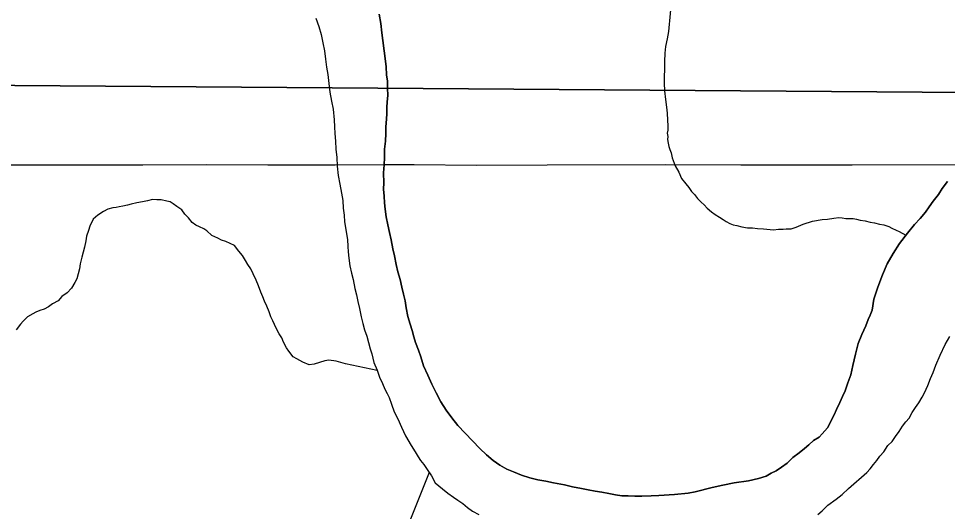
# Model space of a CAD drawing. Extents: x 2.4 to 73.1, y 4.5 to 25.6.
# Drawn here: x 45.8032 to 46.0852, y 22.4864 to 22.6363 of the extents above; entities that cross this region are included whole.
import ezdxf

# ---------------------------------------------------------------- set-up
doc = ezdxf.new("R2010")
doc.units = 0
for name, color, linetype in [('GM_X_County_Road', 7, 'Continuous'), ('GM_X_Major_River', 7, 'Continuous'), ('GM_X_Minor_River', 7, 'Continuous'), ('GM_X_Section', 7, 'Continuous')]:
    doc.layers.add(name, color=color, linetype=linetype)

msp = doc.modelspace()

# ---------------------------------------------------------------- linework, layer by layer
at = {"layer": 'GM_X_County_Road'}
msp.add_lwpolyline([(45.71502, 22.59241), (45.72836, 22.59222), (45.74638, 22.59184), (45.77248, 22.59184), (45.78523, 22.59185), (45.80948, 22.59178), (45.84087, 22.59181), (45.86015, 22.5919), (45.8788, 22.59179), (45.89931, 22.59179), (45.91423, 22.59186), (45.92325, 22.5919), (45.94221, 22.59173), (45.96366, 22.59182), (45.99972, 22.59193), (46.02241, 22.59179), (46.05629, 22.59178), (46.08925, 22.5919), (46.10883, 22.5919), (46.12842, 22.59173)], dxfattribs=at)
at = {"layer": 'GM_X_Major_River'}
for points in [[(45.89345, 22.63639), (45.89434, 22.6339), (45.89504, 22.63141), (45.89555, 22.62893), (45.89605, 22.62645), (45.89637, 22.62397), (45.89669, 22.62149), (45.89701, 22.61921), (45.89733, 22.61654), (45.89764, 22.61387), (45.89814, 22.6112), (45.89865, 22.60872), (45.89895, 22.60549), (45.89909, 22.60339), (45.89922, 22.6013), (45.89936, 22.59902), (45.89949, 22.59655), (45.8998, 22.59407), (45.89993, 22.59141), (45.90023, 22.58855), (45.90074, 22.58588), (45.90124, 22.58321), (45.90156, 22.58092), (45.9017, 22.57864), (45.90202, 22.57654), (45.90216, 22.57445), (45.90298, 22.56911), (45.90312, 22.56702), (45.90326, 22.56531), (45.9034, 22.5634), (45.90373, 22.56112), (45.90424, 22.55883), (45.90476, 22.55691), (45.90526, 22.55424), (45.90579, 22.55233), (45.90611, 22.55023), (45.90663, 22.54813), (45.90714, 22.54565), (45.90766, 22.54355), (45.90818, 22.54163), (45.90889, 22.53972), (45.90941, 22.53781), (45.90993, 22.53589), (45.91046, 22.53436)], [(45.89345, 22.63639), (45.89434, 22.6339), (45.89504, 22.63141), (45.89555, 22.62893), (45.89605, 22.62645), (45.89637, 22.62397), (45.89669, 22.62149), (45.89701, 22.61921), (45.89733, 22.61654), (45.89764, 22.61387), (45.89814, 22.6112), (45.89865, 22.60872), (45.89895, 22.60549), (45.89909, 22.60339), (45.89922, 22.6013), (45.89936, 22.59902), (45.89949, 22.59655), (45.8998, 22.59407), (45.89993, 22.59141), (45.90023, 22.58855), (45.90074, 22.58588), (45.90124, 22.58321), (45.90156, 22.58092), (45.9017, 22.57864), (45.90202, 22.57654), (45.90216, 22.57445), (45.90298, 22.56911), (45.90312, 22.56702), (45.90326, 22.56531), (45.9034, 22.5634), (45.90373, 22.56112), (45.90424, 22.55883), (45.90476, 22.55691), (45.90526, 22.55424), (45.90579, 22.55233), (45.90611, 22.55023), (45.90663, 22.54813), (45.90714, 22.54565), (45.90766, 22.54355), (45.90818, 22.54163), (45.90889, 22.53972), (45.90941, 22.53781), (45.90993, 22.53589), (45.91046, 22.53436)], [(45.91474, 22.62161), (45.91442, 22.62408), (45.91347, 22.63189), (45.91317, 22.63475), (45.91267, 22.63761)], [(45.91267, 22.63761), (45.91317, 22.63475), (45.91347, 22.63189), (45.91442, 22.62408), (45.91474, 22.62161)], [(46.05497, 22.52556), (46.05415, 22.52311), (46.05335, 22.52142), (46.05254, 22.51955), (46.05154, 22.51748), (46.05074, 22.51579), (46.04874, 22.51186), (46.04718, 22.51), (46.04621, 22.50907), (46.04447, 22.50798), (46.04311, 22.50668), (46.04175, 22.50558), (46.0402, 22.50429), (46.03826, 22.50282), (46.03651, 22.50115), (46.03477, 22.49987), (46.03322, 22.49877), (46.03168, 22.49805), (46.03014, 22.49714), (46.02785, 22.49644), (46.02479, 22.49576), (46.02041, 22.49511), (46.01697, 22.49444), (46.01372, 22.49376), (46.00856, 22.49237), (46.00646, 22.49204), (46.00227, 22.49158), (45.99752, 22.49132), (45.99524, 22.49119), (45.99238, 22.49107), (45.9903, 22.49112), (45.98821, 22.49118), (45.98631, 22.49122), (45.98442, 22.49146), (45.98234, 22.4919), (45.98026, 22.49233), (45.97818, 22.49257), (45.9761, 22.493), (45.97402, 22.49344), (45.97137, 22.49388), (45.96892, 22.49452), (45.96552, 22.49517), (45.96325, 22.49561), (45.96079, 22.49605), (45.95834, 22.49668), (45.95589, 22.49751), (45.95344, 22.49852), (45.95137, 22.49933), (45.94932, 22.50052), (45.94726, 22.5019), (45.94522, 22.50366), (45.94317, 22.50561), (45.93651, 22.51262), (45.93467, 22.51494), (45.93302, 22.51727), (45.93137, 22.51978), (45.92992, 22.52247), (45.92866, 22.52516), (45.9274, 22.52785), (45.92614, 22.53073), (45.92526, 22.53341), (45.92455, 22.53552), (45.92366, 22.53782), (45.92313, 22.53955), (45.92261, 22.54146), (45.92209, 22.54337), (45.92139, 22.54567), (45.92088, 22.54834), (45.92055, 22.55044), (45.92004, 22.55254), (45.91952, 22.55464), (45.91901, 22.55693), (45.9183, 22.55923), (45.91779, 22.56152), (45.91729, 22.56419), (45.91677, 22.56629), (45.91627, 22.56896), (45.91576, 22.57126), (45.91524, 22.57355), (45.91474, 22.57603), (45.91441, 22.57832), (45.91427, 22.58022), (45.91413, 22.58231), (45.914, 22.5844), (45.91404, 22.5863), (45.91393, 22.58934), (45.91418, 22.59181), (45.91424, 22.59408), (45.9143, 22.59655), (45.91455, 22.59901), (45.91461, 22.60129), (45.91466, 22.60338), (45.91491, 22.60565), (45.91495, 22.60736), (45.915, 22.60926), (45.91504, 22.61096), (45.91528, 22.61286), (45.91514, 22.61514), (45.9152, 22.61723), (45.91486, 22.61913), (45.91474, 22.62161)], [(45.91474, 22.62161), (45.91486, 22.61913), (45.9152, 22.61723), (45.91514, 22.61514), (45.91528, 22.61286), (45.91504, 22.61096), (45.915, 22.60926), (45.91495, 22.60736), (45.91491, 22.60565), (45.91466, 22.60338), (45.91461, 22.60129), (45.91455, 22.59901), (45.9143, 22.59655), (45.91424, 22.59408), (45.91418, 22.59181), (45.91393, 22.58934), (45.91404, 22.5863), (45.914, 22.5844), (45.91413, 22.58231), (45.91427, 22.58022), (45.91441, 22.57832), (45.91474, 22.57603), (45.91524, 22.57355), (45.91576, 22.57126), (45.91627, 22.56896), (45.91677, 22.56629), (45.91729, 22.56419), (45.91779, 22.56152), (45.9183, 22.55923), (45.91901, 22.55693), (45.91952, 22.55464), (45.92004, 22.55254), (45.92055, 22.55044), (45.92088, 22.54834), (45.92139, 22.54567), (45.92209, 22.54337), (45.92261, 22.54146), (45.92313, 22.53955), (45.92366, 22.53782), (45.92455, 22.53552), (45.92526, 22.53341), (45.92614, 22.53073), (45.9274, 22.52785), (45.92866, 22.52516), (45.92992, 22.52247), (45.93137, 22.51978), (45.93302, 22.51727), (45.93467, 22.51494), (45.93651, 22.51262), (45.94317, 22.50561), (45.94522, 22.50366), (45.94726, 22.5019), (45.94932, 22.50052), (45.95137, 22.49933), (45.95344, 22.49852), (45.95589, 22.49751), (45.95834, 22.49668), (45.96079, 22.49605), (45.96325, 22.49561), (45.96552, 22.49517), (45.96892, 22.49452), (45.97137, 22.49388), (45.97402, 22.49344), (45.9761, 22.493), (45.97818, 22.49257), (45.98026, 22.49233), (45.98234, 22.4919), (45.98442, 22.49146), (45.98631, 22.49122), (45.98821, 22.49118), (45.9903, 22.49112), (45.99238, 22.49107), (45.99524, 22.49119), (45.99752, 22.49132), (46.00227, 22.49158), (46.00646, 22.49204), (46.00856, 22.49237), (46.01372, 22.49376), (46.01697, 22.49444), (46.02041, 22.49511), (46.02479, 22.49576), (46.02785, 22.49644), (46.03014, 22.49714), (46.03168, 22.49805), (46.03322, 22.49877), (46.03477, 22.49987), (46.03651, 22.50115), (46.03826, 22.50282), (46.0402, 22.50429), (46.04175, 22.50558), (46.04311, 22.50668), (46.04447, 22.50798), (46.04621, 22.50907), (46.04718, 22.51), (46.04874, 22.51186), (46.05074, 22.51579), (46.05154, 22.51748), (46.05254, 22.51955), (46.05335, 22.52142), (46.05415, 22.52311), (46.05497, 22.52556)], [(46.08518, 22.5867), (46.08361, 22.58465), (46.08243, 22.58278), (46.08086, 22.58073), (46.07967, 22.57905), (46.07849, 22.57737), (46.07693, 22.57552), (46.07517, 22.57366), (46.07302, 22.57106), (46.07066, 22.56789), (46.06868, 22.5649), (46.06689, 22.56172), (46.06548, 22.55834), (46.06406, 22.55457), (46.06283, 22.551), (46.06236, 22.54759), (46.06176, 22.54609), (46.06115, 22.54477), (46.06035, 22.5429), (46.05914, 22.54027), (46.05812, 22.53745), (46.05728, 22.53424), (46.05644, 22.53084), (46.0558, 22.52801), (46.05497, 22.52556)], [(46.05497, 22.52556), (46.0558, 22.52801), (46.05644, 22.53084), (46.05728, 22.53424), (46.05812, 22.53745), (46.05914, 22.54027), (46.06035, 22.5429), (46.06115, 22.54477), (46.06176, 22.54609), (46.06236, 22.54759), (46.06283, 22.551), (46.06406, 22.55457), (46.06548, 22.55834), (46.06689, 22.56172), (46.06868, 22.5649), (46.07066, 22.56789), (46.07302, 22.57106), (46.07517, 22.57366), (46.07693, 22.57552), (46.07849, 22.57737), (46.07967, 22.57905), (46.08086, 22.58073), (46.08243, 22.58278), (46.08361, 22.58465), (46.08518, 22.5867)], [(46.0817, 22.53096), (46.08292, 22.53397), (46.08451, 22.53715), (46.0859, 22.53959)], [(46.0817, 22.53096), (46.08292, 22.53397), (46.08451, 22.53715), (46.0859, 22.53959)], [(45.91046, 22.53436), (45.91097, 22.53169), (45.91205, 22.52938), (45.91276, 22.52728), (45.91366, 22.52535), (45.91438, 22.52363), (45.9151, 22.52228), (45.91564, 22.52112), (45.91635, 22.51902), (45.91724, 22.51672), (45.91833, 22.5146), (45.91941, 22.5121), (45.92067, 22.50941), (45.92231, 22.50652), (45.92359, 22.50459), (45.9245, 22.50305), (45.92523, 22.50189), (45.92615, 22.50073), (45.92725, 22.49918), (45.92853, 22.49725), (45.92962, 22.49513), (45.93185, 22.49337), (45.93353, 22.492), (45.93521, 22.49081), (45.93651, 22.48983), (45.93801, 22.48884), (45.9395, 22.48767), (45.94099, 22.48649), (45.94286, 22.48549)], [(45.91046, 22.53436), (45.91097, 22.53169), (45.91205, 22.52938), (45.91276, 22.52728), (45.91366, 22.52535), (45.91438, 22.52363), (45.9151, 22.52228), (45.91564, 22.52112), (45.91635, 22.51902), (45.91724, 22.51672), (45.91833, 22.5146), (45.91941, 22.5121), (45.92067, 22.50941), (45.92231, 22.50652), (45.92359, 22.50459), (45.9245, 22.50305), (45.92523, 22.50189), (45.92615, 22.50073), (45.92725, 22.49918), (45.92853, 22.49725), (45.92962, 22.49513), (45.93185, 22.49337), (45.93353, 22.492), (45.93521, 22.49081), (45.93651, 22.48983), (45.93801, 22.48884), (45.9395, 22.48767), (45.94099, 22.48649), (45.94286, 22.48549)], [(46.04581, 22.48554), (46.04716, 22.48664), (46.04891, 22.48831), (46.05143, 22.49014), (46.05318, 22.49161), (46.05512, 22.49346), (46.06075, 22.49826), (46.06173, 22.49937), (46.06271, 22.50068), (46.06369, 22.50198), (46.06467, 22.50329), (46.06585, 22.50459), (46.06703, 22.50646), (46.06839, 22.50775), (46.06938, 22.50924), (46.07056, 22.51073), (46.07155, 22.51242), (46.07253, 22.51372), (46.07351, 22.51484), (46.0745, 22.51652), (46.07549, 22.51801), (46.07648, 22.51951), (46.07747, 22.52119), (46.07826, 22.5225), (46.07927, 22.52475), (46.08008, 22.52682), (46.08088, 22.5287), (46.0817, 22.53096)], [(46.04581, 22.48554), (46.04716, 22.48664), (46.04891, 22.48831), (46.05143, 22.49014), (46.05318, 22.49161), (46.05512, 22.49346), (46.06075, 22.49826), (46.06173, 22.49937), (46.06271, 22.50068), (46.06369, 22.50198), (46.06467, 22.50329), (46.06585, 22.50459), (46.06703, 22.50646), (46.06839, 22.50775), (46.06938, 22.50924), (46.07056, 22.51073), (46.07155, 22.51242), (46.07253, 22.51372), (46.07351, 22.51484), (46.0745, 22.51652), (46.07549, 22.51801), (46.07648, 22.51951), (46.07747, 22.52119), (46.07826, 22.5225), (46.07927, 22.52475), (46.08008, 22.52682), (46.08088, 22.5287), (46.0817, 22.53096)]]:
    msp.add_lwpolyline(points, dxfattribs=at)
at = {"layer": 'GM_X_Minor_River'}
for points in [[(46.00151, 22.64333), (46.00048, 22.63234), (46.00004, 22.63007), (45.9996, 22.62781), (45.99936, 22.62572), (45.9993, 22.62326), (45.99924, 22.62079), (45.99919, 22.6187), (45.99913, 22.61661), (45.99927, 22.61433), (45.99958, 22.61166), (45.9999, 22.60938), (46.00004, 22.60747), (46.00018, 22.60538), (46.00033, 22.60367), (46.0003, 22.60234), (46.00008, 22.6014), (46.00025, 22.60044), (46.00022, 22.59949), (46.00039, 22.59835), (46.00055, 22.5974), (46.00091, 22.59644)], [(46.00091, 22.59644), (46.00126, 22.59548), (46.0016, 22.59395), (46.00249, 22.59146), (46.00358, 22.58954), (46.00448, 22.58761), (46.00578, 22.58606), (46.0067, 22.5849), (46.00743, 22.58374), (46.00835, 22.58277), (46.00927, 22.5816), (46.01038, 22.58044), (46.01131, 22.57965), (46.01224, 22.57868), (46.01354, 22.57751), (46.01466, 22.57672), (46.01597, 22.57593), (46.01709, 22.57514), (46.01802, 22.57455), (46.01915, 22.57395), (46.02009, 22.57354), (46.02122, 22.57332), (46.02273, 22.57291), (46.02443, 22.57267), (46.02595, 22.57263), (46.02747, 22.57241), (46.02936, 22.57236), (46.0324, 22.57209), (46.03392, 22.57224), (46.03525, 22.57221), (46.0362, 22.57237), (46.03772, 22.57234), (46.03925, 22.57287), (46.04137, 22.57376), (46.04424, 22.57464), (46.0471, 22.57514), (46.04881, 22.57528), (46.05072, 22.57561), (46.05224, 22.57576), (46.05319, 22.57574), (46.05432, 22.57552), (46.05546, 22.57549), (46.0566, 22.57546), (46.05755, 22.57525), (46.05868, 22.57503), (46.06019, 22.5748), (46.0617, 22.57438), (46.06303, 22.57416), (46.06454, 22.57374), (46.06586, 22.57352), (46.06737, 22.5731), (46.0683, 22.57251), (46.06962, 22.5719), (46.07056, 22.5715), (46.07252, 22.5704)], [(45.91207, 22.52934), (45.90241, 22.53134), (45.89958, 22.53217), (45.89731, 22.53241), (45.89617, 22.53225), (45.89291, 22.5312), (45.89139, 22.53105), (45.88951, 22.53185), (45.88764, 22.53285), (45.88651, 22.53345), (45.88523, 22.53519), (45.88449, 22.53616), (45.88358, 22.53789), (45.88305, 22.53923), (45.88232, 22.54039), (45.88141, 22.54212), (45.88087, 22.54328), (45.88033, 22.54443), (45.87979, 22.54558), (45.87926, 22.54712), (45.87854, 22.54884), (45.87782, 22.55038), (45.87728, 22.55172), (45.87675, 22.55307), (45.87603, 22.55498), (45.87532, 22.55671), (45.87442, 22.55863), (45.87369, 22.56017), (45.87278, 22.56152), (45.87205, 22.56268), (45.87114, 22.56422), (45.87003, 22.56558), (45.86874, 22.56732), (45.86743, 22.56793), (45.86612, 22.56853), (45.8648, 22.56894), (45.86367, 22.56954), (45.86179, 22.57035), (45.86031, 22.57171), (45.85937, 22.57231), (45.85806, 22.57291), (45.85693, 22.57351), (45.85581, 22.5743), (45.85471, 22.57565), (45.8536, 22.57682), (45.85268, 22.57817), (45.85119, 22.57916), (45.85007, 22.57995), (45.84913, 22.58054), (45.84819, 22.58076), (45.84649, 22.58118), (45.84516, 22.58121), (45.84383, 22.58125), (45.8423, 22.58091), (45.84078, 22.58057), (45.83906, 22.58023), (45.83734, 22.57989), (45.83619, 22.57954), (45.83485, 22.5792), (45.83371, 22.57904), (45.83276, 22.57887), (45.8318, 22.5787), (45.83027, 22.57836), (45.82893, 22.57764), (45.82719, 22.57654), (45.82583, 22.57525), (45.82483, 22.57318), (45.82441, 22.57187), (45.8238, 22.57017), (45.82357, 22.56866), (45.82315, 22.56677), (45.82231, 22.56375), (45.82188, 22.56167), (45.82165, 22.56016), (45.82082, 22.55714), (45.82022, 22.55602), (45.81923, 22.55434), (45.81786, 22.55285), (45.81631, 22.55175), (45.81514, 22.55045), (45.81341, 22.54955), (45.81225, 22.54863), (45.8109, 22.5479), (45.80956, 22.54755), (45.80841, 22.54701), (45.80744, 22.54647), (45.8059, 22.54556), (45.80454, 22.54426), (45.80376, 22.54333), (45.80239, 22.54166)], [(45.92785, 22.49827), (45.92091, 22.48111)]]:
    msp.add_lwpolyline(points, dxfattribs=at)
at = {"layer": 'GM_X_Section'}
for points in [[(46.09804, 23.11224), (46.09131, 22.6138), (45.58146, 22.61754), (45.58777, 23.11486)], [(46.09131, 22.6138), (46.09128, 22.61228), (46.08407, 22.10855), (45.57688, 22.11242), (45.58146, 22.61754)]]:
    msp.add_lwpolyline(points, close=True, dxfattribs=at)

doc.saveas('drawing.dxf')
